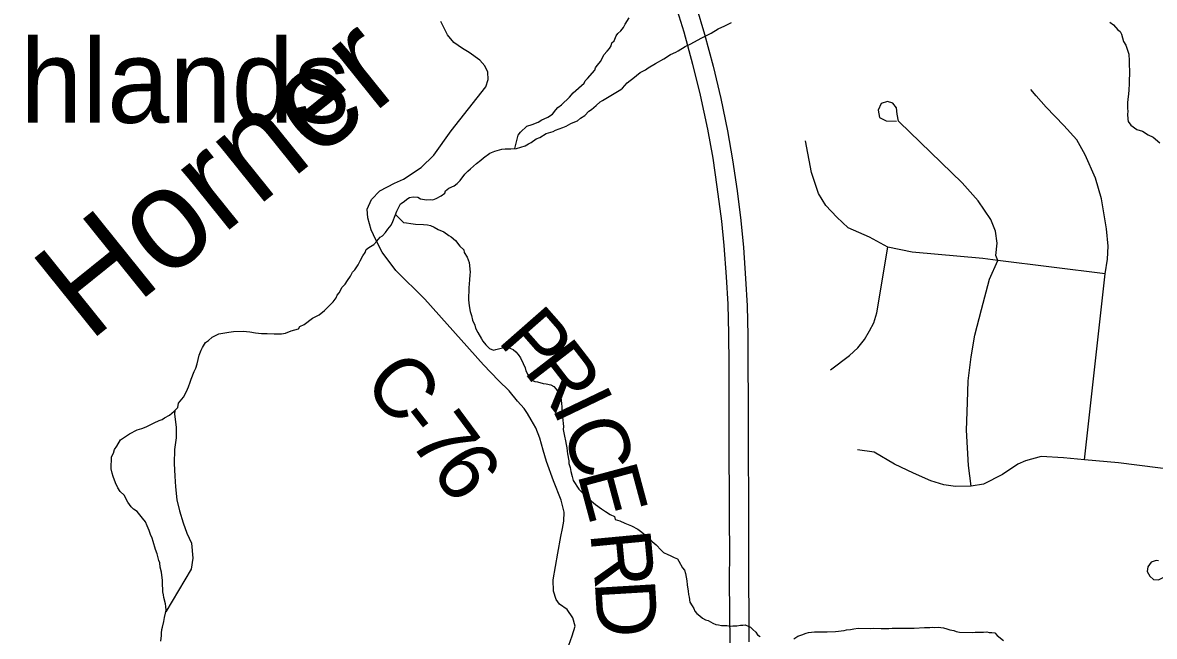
# Model space of a CAD drawing. Extents: x 0 to 34, y 0 to 22.
# Drawn here: x 6.792 to 7.327, y 20.159 to 20.449 of the extents above; entities that cross this region are included whole.
import ezdxf

# ---------------------------------------------------------------- set-up
doc = ezdxf.new("R2010")
doc.units = 0
for name, color, linetype in [('GM_X_County_Road', 7, 'Continuous'), ('GM_X_County_Road_Text', 7, 'Continuous'), ('GM_X_Interstate_Route', 7, 'Continuous'), ('GM_X_Minor_Lake', 7, 'Continuous'), ('GM_X_Minor_River', 7, 'Continuous'), ('GM_X_Minor_River_Text', 7, 'Continuous'), ('GM_X_Township_Road', 7, 'Continuous'), ('GM_X_Unincorporated_Text', 7, 'Continuous')]:
    doc.layers.add(name, color=color, linetype=linetype)

msp = doc.modelspace()

# ---------------------------------------------------------------- linework, layer by layer
at = {"layer": 'GM_X_County_Road'}
msp.add_lwpolyline([(7.04959, 20.15262), (7.05197, 20.1592), (7.05336, 20.16371), (7.05237, 20.16775), (7.04964, 20.17168), (7.04593, 20.17419), (7.0444, 20.17638), (7.04309, 20.18031), (7.04298, 20.18566), (7.04516, 20.19823), (7.04658, 20.20609), (7.04735, 20.20982), (7.04804, 20.21327), (7.04824, 20.21758), (7.04686, 20.22327), (7.0432, 20.23234), (7.03987, 20.24144), (7.03824, 20.24689), (7.03678, 20.2525), (7.03475, 20.25737), (7.03263, 20.2612), (7.03084, 20.2642), (7.0293, 20.26656), (7.02613, 20.27006), (7.02215, 20.27493), (7.01719, 20.27981), (7.01011, 20.28721), (6.98239, 20.3181), (6.96873, 20.33168), (6.96223, 20.3403), (6.95922, 20.34623), (6.95695, 20.35095), (6.9554, 20.35663), (6.9552, 20.36071), (6.95719, 20.36523), (6.96107, 20.36933), (6.96797, 20.37298), (6.97237, 20.37479), (6.98069, 20.38029), (6.9867, 20.38615), (6.99483, 20.39769), (7.01117, 20.41842), (7.01223, 20.42192), (7.01207, 20.42533), (7.01076, 20.42834), (7.00833, 20.43094), (7.00337, 20.43468), (7.0002, 20.43655), (6.99613, 20.43931), (6.99313, 20.44295), (6.99001, 20.44922)], dxfattribs=at)
at = {"layer": 'GM_X_Interstate_Route'}
for points in [[(7.0993, 20.46223), (7.10478, 20.44443), (7.10885, 20.42914), (7.1125, 20.41451), (7.1159, 20.39846), (7.1184, 20.38475), (7.1204, 20.37123), (7.12251, 20.35506), (7.12368, 20.34354), (7.12476, 20.32868), (7.12552, 20.31575), (7.12586, 20.30174), (7.12607, 20.28712), (7.12607, 20.27235), (7.12607, 20.2572), (7.12607, 20.24158), (7.12618, 20.22895), (7.12616, 20.2146), (7.12625, 20.19839), (7.12623, 20.18551), (7.12635, 20.17019), (7.12644, 20.15584)], [(7.11059, 20.4565), (7.11457, 20.44331), (7.11852, 20.42817), (7.12215, 20.41289), (7.1253, 20.39766), (7.12774, 20.38399), (7.12995, 20.36928), (7.13171, 20.35529), (7.13293, 20.34254), (7.13385, 20.32787), (7.1346, 20.31494), (7.13495, 20.30093), (7.13504, 20.28585), (7.13516, 20.27154), (7.13516, 20.25639), (7.13516, 20.24077), (7.13527, 20.22814), (7.13525, 20.21379), (7.13534, 20.19758), (7.13532, 20.1847), (7.13543, 20.16938), (7.13542, 20.15626)]]:
    msp.add_lwpolyline(points, dxfattribs=at)
at = {"layer": 'GM_X_Minor_Lake'}
for points in [[(6.84995, 20.25755), (6.8511, 20.25809), (6.85322, 20.25917), (6.85456, 20.2597), (6.85686, 20.26078), (6.85821, 20.26131), (6.85937, 20.26204), (6.86168, 20.26331), (6.86401, 20.26533)], [(6.86421, 20.26552), (6.86412, 20.26387), (6.86494, 20.25777), (6.86484, 20.25264), (6.86415, 20.24714), (6.86402, 20.24049), (6.86428, 20.23459), (6.86455, 20.22946), (6.86518, 20.22336), (6.86641, 20.21821), (6.86819, 20.21247), (6.86999, 20.20768), (6.87217, 20.20289), (6.87279, 20.19584), (6.87192, 20.19073), (6.85997, 20.17043)], [(6.86011, 20.17137), (6.85996, 20.17308), (6.8598, 20.17422), (6.85912, 20.17728), (6.85896, 20.17861), (6.85861, 20.17994), (6.85865, 20.18146), (6.8585, 20.18298), (6.85837, 20.18526), (6.8579, 20.18925), (6.85739, 20.19154), (6.85725, 20.19363), (6.85671, 20.19479), (6.85584, 20.19784), (6.85513, 20.19995), (6.85409, 20.20377), (6.85356, 20.2053), (6.85284, 20.20702), (6.85213, 20.20894), (6.85124, 20.21105), (6.85034, 20.21297), (6.84905, 20.21471), (6.84647, 20.21781), (6.84479, 20.21899), (6.84368, 20.22016), (6.84203, 20.22229), (6.8404, 20.22556), (6.83836, 20.22732), (6.83726, 20.22905), (6.83618, 20.23136), (6.83512, 20.23442), (6.83459, 20.23595), (6.83426, 20.23804), (6.8344, 20.24373), (6.83521, 20.24542), (6.83582, 20.24711), (6.83681, 20.24879), (6.8386, 20.25178), (6.84149, 20.2536), (6.84284, 20.25451), (6.8465, 20.2565), (6.8486, 20.25701), (6.84995, 20.25755)]]:
    msp.add_lwpolyline(points, dxfattribs=at)
at = {"layer": 'GM_X_Minor_River'}
for points in [[(7.02494, 20.38927), (7.02645, 20.39555), (7.02763, 20.39703), (7.03055, 20.3998), (7.03304, 20.40068), (7.03592, 20.40175), (7.03765, 20.40284), (7.03881, 20.40338), (7.04053, 20.40409), (7.04266, 20.40555), (7.04423, 20.4076), (7.04521, 20.40871), (7.04695, 20.40999), (7.05065, 20.4135), (7.05241, 20.41554), (7.05765, 20.42015), (7.05806, 20.42127), (7.05923, 20.42238), (7.06275, 20.42627), (7.06297, 20.4274), (7.06375, 20.42852), (7.06551, 20.43056), (7.06692, 20.43356), (7.06848, 20.43522), (7.06965, 20.43652), (7.07045, 20.43783), (7.07067, 20.43915), (7.07183, 20.44007), (7.07284, 20.44251), (7.07363, 20.44362), (7.07499, 20.44492), (7.07617, 20.4464), (7.07697, 20.44809), (7.07895, 20.45107)], [(7.07495, 20.41717), (7.07582, 20.41777), (7.07798, 20.42037), (7.07934, 20.42147), (7.08069, 20.42239), (7.08418, 20.42514), (7.08668, 20.4264), (7.08784, 20.42732), (7.09132, 20.4295), (7.09536, 20.43168), (7.09845, 20.43368), (7.10094, 20.43475), (7.1021, 20.43548), (7.10538, 20.43748), (7.10807, 20.43874), (7.10942, 20.43946), (7.11327, 20.44164), (7.11635, 20.44307), (7.1177, 20.4438), (7.12098, 20.4458), (7.12405, 20.44724), (7.12732, 20.44886)], [(7.30602, 20.44892), (7.3077, 20.44774), (7.30973, 20.44541), (7.31085, 20.44462), (7.31158, 20.44327), (7.31244, 20.43984), (7.31354, 20.4381), (7.31425, 20.43619), (7.31495, 20.43389), (7.31506, 20.43066), (7.31519, 20.42857), (7.31532, 20.4263), (7.31516, 20.41985), (7.3149, 20.41701), (7.31485, 20.41493), (7.31463, 20.4138), (7.31437, 20.41096), (7.3143, 20.4083), (7.31445, 20.40678), (7.31442, 20.40545), (7.31455, 20.40318), (7.31471, 20.40203), (7.31599, 20.40029), (7.31879, 20.39832), (7.32143, 20.3975), (7.32404, 20.39572), (7.32649, 20.39471), (7.32965, 20.39197)], [(7.02974, 20.39053), (7.03129, 20.39144), (7.03263, 20.39216), (7.03496, 20.39381), (7.03668, 20.39452), (7.03977, 20.39634), (7.04302, 20.39739), (7.04418, 20.39793), (7.0459, 20.39864), (7.04763, 20.39916), (7.04916, 20.39988), (7.05128, 20.40115), (7.0532, 20.40186), (7.05454, 20.4024), (7.05591, 20.40369), (7.05803, 20.40496), (7.05979, 20.407), (7.06114, 20.40772), (7.06327, 20.40957), (7.06522, 20.41141), (7.06637, 20.41195), (7.07495, 20.41717)], [(6.86401, 20.26533), (6.86576, 20.26699), (6.866, 20.26907), (6.86835, 20.27186), (6.86975, 20.27448), (6.87075, 20.27672), (6.87157, 20.27898), (6.87198, 20.2803), (6.87341, 20.28405), (6.87421, 20.28555), (6.87483, 20.28762), (6.87569, 20.29177), (6.8767, 20.29402), (6.8773, 20.29533), (6.87869, 20.29776), (6.88024, 20.29867), (6.88198, 20.30014), (6.88506, 20.30176), (6.88983, 20.30259), (6.89193, 20.30291), (6.89649, 20.30298), (6.89971, 20.30271), (6.90236, 20.30226), (6.9052, 20.302), (6.90785, 20.30193), (6.91127, 20.30184), (6.91469, 20.30175), (6.91659, 20.30208), (6.91928, 20.30314), (6.92272, 20.30419), (6.92332, 20.30531), (6.92543, 20.30621), (6.92931, 20.30914), (6.93239, 20.31077), (6.93491, 20.31279), (6.939, 20.31685), (6.94056, 20.31871), (6.94098, 20.32002), (6.94195, 20.32114), (6.94335, 20.32375), (6.94472, 20.32524), (6.9459, 20.32691), (6.94728, 20.32896), (6.94828, 20.33083), (6.94926, 20.33195), (6.95084, 20.33437), (6.95183, 20.33624), (6.95304, 20.33867), (6.95421, 20.34016), (6.95463, 20.34167), (6.95598, 20.34258), (6.9583, 20.34404), (6.95967, 20.34552), (6.96123, 20.34737), (6.96239, 20.3481), (6.96376, 20.34958), (6.96494, 20.35126), (6.96651, 20.35311), (6.96731, 20.3548), (6.96833, 20.35762), (6.96914, 20.35968), (6.97094, 20.36324), (6.97268, 20.36433), (6.97384, 20.36544), (6.97519, 20.36616), (6.97691, 20.3665), (6.97899, 20.36625), (6.9803, 20.36546), (6.98314, 20.36501), (6.98504, 20.36515), (6.98618, 20.36512), (6.98771, 20.36565), (6.99002, 20.36691), (6.99177, 20.36819), (6.99217, 20.36932), (6.99373, 20.37061), (6.99622, 20.37168), (6.99758, 20.37278), (6.99914, 20.37426), (7.0013, 20.37724), (7.00266, 20.37853), (7.00402, 20.37963), (7.00675, 20.38222), (7.00888, 20.38387), (7.01004, 20.38497), (7.01314, 20.38717), (7.01544, 20.38806), (7.01869, 20.38892), (7.0204, 20.38907), (7.02193, 20.38922), (7.02306, 20.38919), (7.02573, 20.38931), (7.02974, 20.39053)], [(6.96852, 20.3581), (6.97223, 20.35429), (6.97375, 20.35425), (6.97583, 20.35382), (6.97791, 20.35357), (6.98171, 20.35347), (6.9836, 20.35324), (6.98511, 20.35301), (6.9868, 20.3522), (6.98867, 20.35102), (6.9913, 20.35), (6.99373, 20.34823), (6.99485, 20.34763), (6.9969, 20.34587), (6.99892, 20.34316), (7.00077, 20.34141), (7.00093, 20.34026), (7.00239, 20.33795), (7.00328, 20.33546), (7.00373, 20.3309), (7.0037, 20.32957), (7.00345, 20.3273), (7.00316, 20.32351), (7.00302, 20.31783), (7.00333, 20.31498), (7.00383, 20.31231), (7.00435, 20.3104), (7.00487, 20.3083), (7.00594, 20.3058), (7.00629, 20.30447), (7.00738, 20.30235), (7.0092, 20.29946), (7.00974, 20.29831), (7.01122, 20.29656), (7.01288, 20.29481), (7.01476, 20.294), (7.01591, 20.29435), (7.01725, 20.2947), (7.0184, 20.29505), (7.01992, 20.29539), (7.02125, 20.29535), (7.02257, 20.29494), (7.02407, 20.29433), (7.02538, 20.29335), (7.02648, 20.29199), (7.02758, 20.29044), (7.02885, 20.28776), (7.02974, 20.28565), (7.03009, 20.28431), (7.03099, 20.28258), (7.03228, 20.28103), (7.0332, 20.27968), (7.03433, 20.27927), (7.03565, 20.27904), (7.03829, 20.2784), (7.03962, 20.27818), (7.04188, 20.27774), (7.04338, 20.27694), (7.04449, 20.27559), (7.0465, 20.2725), (7.04683, 20.2704), (7.04713, 20.26736), (7.04709, 20.26566), (7.04738, 20.26243), (7.04784, 20.25805), (7.0478, 20.25653), (7.0483, 20.25349), (7.04881, 20.2512), (7.04914, 20.24948), (7.04949, 20.24796), (7.04964, 20.24643), (7.04979, 20.2451), (7.05047, 20.24186), (7.05044, 20.24054), (7.05096, 20.23862), (7.05129, 20.23672), (7.05199, 20.23443), (7.05251, 20.23252), (7.05507, 20.22847), (7.05692, 20.22671), (7.05821, 20.22516), (7.06305, 20.22124), (7.06584, 20.21908), (7.06771, 20.21789), (7.06996, 20.21651), (7.07202, 20.2155), (7.07237, 20.21417), (7.07444, 20.21354), (7.07688, 20.21234), (7.08008, 20.21112), (7.08307, 20.20953), (7.08419, 20.20855), (7.08568, 20.20756), (7.0881, 20.2056), (7.08976, 20.20366), (7.09162, 20.2021), (7.09403, 20.19957), (7.09514, 20.19859), (7.0972, 20.19759), (7.09833, 20.19718), (7.10021, 20.19618)], [(7.10021, 20.19618), (7.10171, 20.19557), (7.10244, 20.19441), (7.10407, 20.19134), (7.10499, 20.19018), (7.10552, 20.18865), (7.1062, 20.18521), (7.10634, 20.18331), (7.10683, 20.18027), (7.10698, 20.17875), (7.10733, 20.17741), (7.10765, 20.17513), (7.10875, 20.17339), (7.10947, 20.17204), (7.11001, 20.17089), (7.11093, 20.16973), (7.11223, 20.16856), (7.11354, 20.16757), (7.11504, 20.16678), (7.11616, 20.16637), (7.11841, 20.16517), (7.11992, 20.16456), (7.12105, 20.16434), (7.12256, 20.16411), (7.12503, 20.16405), (7.12673, 20.16381), (7.12788, 20.16397), (7.12977, 20.16393), (7.13149, 20.16426), (7.13263, 20.16423), (7.13377, 20.16439), (7.13509, 20.16379), (7.13621, 20.16319), (7.13733, 20.16221), (7.13881, 20.16084), (7.13954, 20.15969), (7.14085, 20.15889)], [(6.85764, 20.15664), (6.8579, 20.15929), (6.85793, 20.16043), (6.85816, 20.16213), (6.85838, 20.16326), (6.85902, 20.1659), (6.85945, 20.16778), (6.85988, 20.16986), (6.86011, 20.17137)], [(7.15677, 20.15772), (7.15852, 20.159), (7.16043, 20.15971), (7.16254, 20.16041), (7.16369, 20.16076), (7.16502, 20.16092), (7.16654, 20.16107), (7.16958, 20.16099), (7.17243, 20.1611), (7.17642, 20.16119), (7.18042, 20.16165), (7.18157, 20.162), (7.18347, 20.16214), (7.185, 20.16248), (7.1871, 20.1628), (7.19279, 20.16265), (7.19413, 20.16281), (7.19792, 20.16271), (7.20153, 20.16261), (7.20324, 20.16276), (7.20495, 20.16272), (7.20628, 20.16287), (7.2116, 20.16273), (7.2135, 20.16287), (7.21844, 20.16312), (7.22091, 20.16306), (7.22224, 20.16321), (7.22338, 20.16318), (7.22509, 20.16332), (7.22623, 20.16311), (7.22736, 20.16289), (7.22906, 20.16246), (7.23038, 20.16205), (7.23227, 20.16162), (7.2334, 20.16121), (7.23491, 20.16098), (7.24098, 20.16082), (7.24232, 20.16098), (7.2463, 20.16087), (7.24782, 20.16102), (7.24896, 20.1608), (7.25029, 20.16077), (7.25161, 20.16055), (7.25272, 20.15938), (7.2557, 20.15702)]]:
    msp.add_lwpolyline(points, dxfattribs=at)
at = {"layer": 'GM_X_Township_Road'}
for points in [[(7.29396, 20.24228), (7.30382, 20.33005), (7.30484, 20.33707), (7.30524, 20.34314), (7.30439, 20.35135), (7.30203, 20.3655), (7.29915, 20.37529), (7.2944, 20.38629), (7.29039, 20.39342), (7.28425, 20.40013), (7.2759, 20.40885), (7.27126, 20.41423), (7.26872, 20.41709)], [(7.20648, 20.40185), (7.20616, 20.40215), (7.20556, 20.40551), (7.20519, 20.40848), (7.20352, 20.4107), (7.20092, 20.41145), (7.19795, 20.41052), (7.19647, 20.40736), (7.19721, 20.40402), (7.20036, 20.40235), (7.20519, 20.40219)], [(7.2405, 20.22979), (7.23926, 20.23966), (7.23832, 20.25623), (7.23877, 20.26934), (7.23913, 20.27959), (7.24047, 20.29095), (7.24215, 20.30116), (7.24541, 20.31322), (7.24913, 20.32754), (7.25307, 20.33647), (7.25217, 20.33884), (7.25275, 20.34453), (7.252, 20.35026), (7.24972, 20.35585), (7.24377, 20.3646), (7.23628, 20.37303), (7.20648, 20.40185)], [(7.30382, 20.33005), (7.25307, 20.33647), (7.24602, 20.3374), (7.21261, 20.34037), (7.20111, 20.34278), (7.19253, 20.3475), (7.18244, 20.35183), (7.17699, 20.3568), (7.17184, 20.36237), (7.16833, 20.36803), (7.16503, 20.37793), (7.16215, 20.39298)], [(7.17405, 20.28482), (7.18301, 20.29155), (7.18693, 20.29522), (7.1901, 20.2991), (7.19252, 20.30321), (7.19455, 20.30694), (7.19585, 20.31165), (7.20111, 20.34278)], [(7.34858, 20.23599), (7.31006, 20.24089), (7.29396, 20.24228), (7.28417, 20.24323), (7.27362, 20.24389), (7.26608, 20.2418), (7.26261, 20.24021), (7.25528, 20.23535), (7.24636, 20.23087), (7.2405, 20.22979), (7.23314, 20.22963), (7.2275, 20.23045), (7.22141, 20.23238), (7.21331, 20.23602), (7.20425, 20.24026), (7.19467, 20.24583), (7.18678, 20.24694)], [(7.32892, 20.1946), (7.32792, 20.19469), (7.3256, 20.1939), (7.32402, 20.19176), (7.32365, 20.18963), (7.3249, 20.1873), (7.3267, 20.18579), (7.32902, 20.18567), (7.33127, 20.18664), (7.33353, 20.18847)]]:
    msp.add_lwpolyline(points, dxfattribs=at)

# ---------------------------------------------------------------- texts
at = {"layer": 'GM_X_County_Road_Text'}
for s, rotation, p in [('P', 311.2682, (7.01624, 20.29834)), ('R', 307.6778, (7.02858, 20.28429)), ('C', 310.5052, (6.95241, 20.27797)), ('I', 295.5946, (7.04201, 20.26717)), ('-', 307.9613, (6.96736, 20.26049)), ('7', 306.4754, (6.97442, 20.25145)), ('C', 289.1471, (7.04673, 20.25743)), ('6', 305.548, (6.98475, 20.23747)), ('E', 285.0871, (7.05423, 20.2359)), ('R', 275.3665, (7.06047, 20.20793)), ('D', 273.408, (7.06263, 20.18495))]:
    msp.add_text(s, height=0.02841, rotation=rotation, dxfattribs=at).set_placement(p)
at = {"layer": 'GM_X_Minor_River_Text'}
msp.add_text('Horner', height=0.047346, rotation=38.8184, dxfattribs=at).set_placement((6.8236, 20.29751))
at = {"layer": 'GM_X_Unincorporated_Text'}
msp.add_text('Highlands', height=0.039489, rotation=0, dxfattribs=at).set_placement((6.712, 20.40143))

doc.saveas('drawing.dxf')
